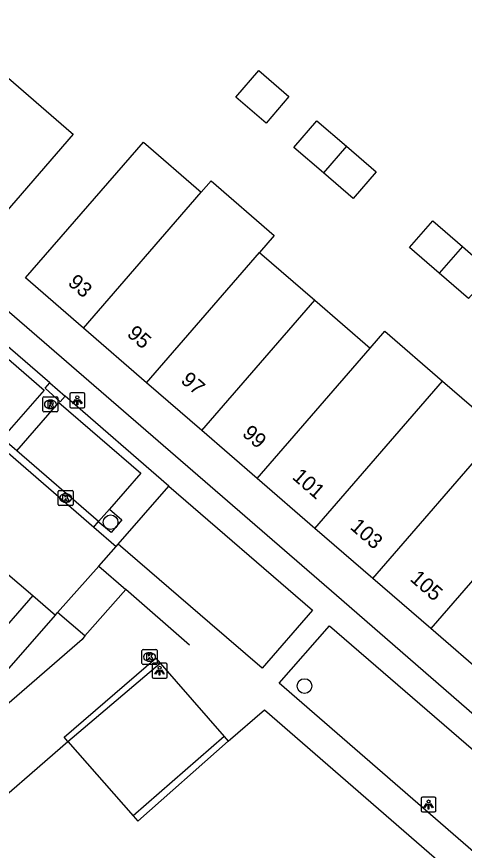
# Model space of a CAD drawing. Extents: x 161882 to 162509, y 381687 to 382379.
# Drawn here: x 162037.4 to 162067.2, y 382136.1 to 382191.7 of the extents above; entities that cross this region are included whole.
import ezdxf

# ---------------------------------------------------------------- set-up
doc = ezdxf.new("R2010")
doc.units = 0
for name, color, linetype in [('IMGEO_Boom', 7, 'Continuous'), ('IMGEO_Groenvoorziening', 7, 'Continuous'), ('IMGEO_Kolk', 7, 'Continuous'), ('IMGEO_Lichtpunt', 7, 'Continuous'), ('IMGEO_Muur', 7, 'Continuous'), ('IMGEO_Pand', 7, 'Continuous'), ('IMGEO_Pand_nummerreeks', 7, 'Continuous'), ('IMGEO_Parkeervlak_open', 7, 'Continuous'), ('IMGEO_Rijbaan_lokaal_open', 7, 'Continuous'), ('IMGEO_Rioolput', 7, 'Continuous'), ('IMGEO_Voetpad_op_trap', 7, 'Continuous'), ('IMGEO_Voetpad_open', 7, 'Continuous')]:
    doc.layers.add(name, color=color, linetype=linetype)

msp = doc.modelspace()

# ---------------------------------------------------------------- linework, layer by layer
at = {"layer": 'IMGEO_Boom'}
for centre in [(162043.641, 382158.015), (162056.555, 382147.095)]:
    msp.add_circle(centre, 0.489, dxfattribs=at)
at = {"layer": 'IMGEO_Groenvoorziening'}
msp.add_lwpolyline([(162040.79, 382143.399), (162045.133, 382138.43)], dxfattribs=at)
at = {"layer": 'IMGEO_Kolk'}
for p, q in [((162040.142, 382159.202), (162040.142, 382160.054)), ((162040.217, 382160.128), (162041.069, 382160.128)), ((162040.63, 382159.908), (162040.655, 382159.908)), ((162041.143, 382160.054), (162041.143, 382159.202)), ((162040.653, 382159.348), (162040.628, 382159.348)), ((162041.069, 382159.128), (162040.217, 382159.128)), ((162045.731, 382148.606), (162045.731, 382149.458)), ((162045.806, 382149.532), (162046.658, 382149.532)), ((162046.732, 382149.458), (162046.732, 382148.606)), ((162046.219, 382149.312), (162046.244, 382149.312)), ((162046.658, 382148.532), (162045.806, 382148.532)), ((162046.242, 382148.752), (162046.217, 382148.752))]:
    msp.add_line(p, q, dxfattribs=at)
for points in [[(162040.142, 382159.202), (162040.142, 382160.054)], [(162040.217, 382160.128), (162041.069, 382160.128)], [(162041.143, 382160.054), (162041.143, 382159.202)], [(162040.463, 382159.828), (162040.586, 382159.828), (162040.586, 382159.677), (162040.716, 382159.828), (162040.88, 382159.828), (162040.734, 382159.677), (162040.887, 382159.428), (162040.735, 382159.428), (162040.65, 382159.592), (162040.586, 382159.525), (162040.586, 382159.428), (162040.463, 382159.428), (162040.463, 382159.828)], [(162041.069, 382159.128), (162040.217, 382159.128)], [(162045.731, 382148.606), (162045.731, 382149.458)], [(162045.806, 382149.532), (162046.658, 382149.532)], [(162046.732, 382149.458), (162046.732, 382148.606)], [(162046.052, 382149.232), (162046.175, 382149.232), (162046.175, 382149.081), (162046.305, 382149.232), (162046.469, 382149.232), (162046.323, 382149.081), (162046.476, 382148.832), (162046.324, 382148.832), (162046.239, 382148.996), (162046.175, 382148.929), (162046.175, 382148.832), (162046.052, 382148.832), (162046.052, 382149.232)], [(162046.658, 382148.532), (162045.806, 382148.532)]]:
    msp.add_lwpolyline(points, dxfattribs=at)
for centre, start, end in [((162040.219, 382160.052), 91.552, 178.448), ((162040.219, 382160.052), 91.552, 178.448), ((162041.067, 382160.052), 1.552, 88.448), ((162041.067, 382160.052), 1.552, 88.448), ((162040.219, 382159.204), 181.552, 268.448), ((162040.219, 382159.204), 181.552, 268.448), ((162041.067, 382159.204), 271.552, 358.448), ((162041.067, 382159.204), 271.552, 358.448), ((162045.808, 382149.456), 91.552, 178.448), ((162045.808, 382149.456), 91.552, 178.448), ((162046.656, 382149.456), 1.552, 88.448), ((162046.656, 382149.456), 1.552, 88.448), ((162045.808, 382148.608), 181.552, 268.448), ((162045.808, 382148.608), 181.552, 268.448), ((162046.656, 382148.608), 271.552, 358.448), ((162046.656, 382148.608), 271.552, 358.448)]:
    msp.add_arc(centre, 0.0765, start, end, dxfattribs=at)
for centre, major_axis, ratio, start_param, end_param in [((162040.629, 382159.628), (-0.387, 0.002), 0.722429, 4.712389, 7.853982), ((162040.654, 382159.628), (-0.39, 0.002), 0.717154, 1.570796, 4.712389), ((162046.218, 382149.032), (-0.387, 0.002), 0.722429, 4.712389, 7.853982), ((162046.243, 382149.032), (-0.39, 0.002), 0.717154, 1.570796, 4.712389)]:
    msp.add_ellipse(centre, major_axis=major_axis, ratio=ratio, start_param=start_param, end_param=end_param, dxfattribs=at)
at = {"layer": 'IMGEO_Lichtpunt'}
for p, q in [((162041.826, 382166.639), (162041.018, 382166.639)), ((162041.826, 382166.639), (162041.018, 382166.639)), ((162040.924, 382166.544), (162040.924, 382165.737)), ((162040.924, 382166.544), (162040.924, 382165.737)), ((162041.92, 382165.737), (162041.92, 382166.544)), ((162041.92, 382165.737), (162041.92, 382166.544)), ((162041.018, 382165.643), (162041.826, 382165.643)), ((162041.018, 382165.643), (162041.826, 382165.643)), ((162046.406, 382148.514), (162046.406, 382147.707)), ((162046.406, 382148.514), (162046.406, 382147.707)), ((162047.308, 382148.609), (162046.5, 382148.609)), ((162047.308, 382148.609), (162046.5, 382148.609)), ((162047.402, 382147.707), (162047.402, 382148.514)), ((162047.402, 382147.707), (162047.402, 382148.514)), ((162046.5, 382147.613), (162047.308, 382147.613)), ((162046.5, 382147.613), (162047.308, 382147.613)), ((162064.316, 382139.6), (162064.316, 382138.793)), ((162064.316, 382139.6), (162064.316, 382138.793)), ((162065.218, 382139.695), (162064.41, 382139.695)), ((162065.218, 382139.695), (162064.41, 382139.695)), ((162065.312, 382138.793), (162065.312, 382139.6)), ((162065.312, 382138.793), (162065.312, 382139.6)), ((162064.41, 382138.699), (162065.218, 382138.699)), ((162064.41, 382138.699), (162065.218, 382138.699))]:
    msp.add_line(p, q, dxfattribs=at)
for points in [[(162041.298, 382166.208), (162041.337, 382166.18), (162041.149, 382165.918), (162041.111, 382165.945), (162041.298, 382166.208)], [(162041.4, 382166.16), (162041.447, 382166.16), (162041.447, 382165.838), (162041.4, 382165.838), (162041.4, 382166.16)], [(162041.51, 382166.18), (162041.548, 382166.207), (162041.735, 382165.945), (162041.696, 382165.917), (162041.51, 382166.18)], [(162046.78, 382148.178), (162046.819, 382148.15), (162046.631, 382147.888), (162046.593, 382147.915), (162046.78, 382148.178)], [(162046.882, 382148.13), (162046.929, 382148.13), (162046.929, 382147.808), (162046.882, 382147.808), (162046.882, 382148.13)], [(162046.992, 382148.15), (162047.03, 382148.177), (162047.217, 382147.915), (162047.178, 382147.887), (162046.992, 382148.15)], [(162064.69, 382139.264), (162064.729, 382139.236), (162064.541, 382138.974), (162064.503, 382139.001), (162064.69, 382139.264)], [(162064.792, 382139.216), (162064.839, 382139.216), (162064.839, 382138.894), (162064.792, 382138.894), (162064.792, 382139.216)], [(162064.902, 382139.236), (162064.94, 382139.263), (162065.127, 382139.001), (162065.088, 382138.973), (162064.902, 382139.236)]]:
    msp.add_lwpolyline(points, dxfattribs=at)
for centre in [(162041.423, 382166.342), (162046.905, 382148.312), (162064.815, 382139.398)]:
    msp.add_circle(centre, 0.0994, dxfattribs=at)
for centre, start, end in [((162041.018, 382166.544), 90, 180), ((162041.018, 382166.544), 90, 180), ((162041.826, 382166.544), 0, 90), ((162041.826, 382166.544), 0, 90), ((162041.018, 382165.737), 180, 270), ((162041.018, 382165.737), 180, 270), ((162041.826, 382165.737), 270, 0), ((162041.826, 382165.737), 270, 360), ((162046.5, 382148.514), 90, 180), ((162046.5, 382148.514), 90, 180), ((162047.308, 382148.514), 0, 90), ((162047.308, 382148.514), 0, 90), ((162046.5, 382147.707), 180, 270), ((162046.5, 382147.707), 180, 270), ((162047.308, 382147.707), 270, 0), ((162047.308, 382147.707), 270, 360), ((162064.41, 382139.6), 90, 180), ((162064.41, 382139.6), 90, 180), ((162065.218, 382139.6), 0, 90), ((162065.218, 382139.6), 0, 90), ((162064.41, 382138.793), 180, 270), ((162064.41, 382138.793), 180, 270), ((162065.218, 382138.793), 270, 0), ((162065.218, 382138.793), 270, 360)]:
    msp.add_arc(centre, 0.0946, start, end, dxfattribs=at)
at = {"layer": 'IMGEO_Muur'}
for points in [[(162048.896, 382149.822), (162044.647, 382153.525)], [(162040.79, 382143.399), (162040.548, 382143.677), (162046.652, 382148.942), (162046.944, 382148.616)], [(162040.79, 382143.399), (162046.944, 382148.616)], [(162051.211, 382143.73), (162045.133, 382138.43)], [(162045.133, 382138.43), (162045.443, 382138.075), (162051.478, 382143.425)], [(162051.211, 382143.73), (162051.478, 382143.425)]]:
    msp.add_lwpolyline(points, dxfattribs=at)
at = {"layer": 'IMGEO_Pand'}
for points in [[(162010.443, 382210.514), (162014.282, 382207.186), (162018.121, 382203.859), (162041.023, 382184.008), (162041.152, 382183.891), (162035.04, 382176.852), (162004.335, 382203.455)], [(162055.51, 382186.41), (162053.994, 382184.622), (162051.976, 382186.353), (162053.505, 382188.131), (162055.51, 382186.41)], [(162057.814, 382181.302), (162055.845, 382183.003), (162057.377, 382184.78), (162059.348, 382183.077)], [(162041.828, 382170.959), (162037.971, 382174.299), (162045.823, 382183.364), (162049.678, 382180.025)], [(162059.348, 382183.077), (162061.318, 382181.373), (162059.787, 382179.597), (162057.814, 382181.302)], [(162059.348, 382183.077), (162057.814, 382181.302)], [(162049.678, 382180.025), (162050.33, 382180.778), (162054.534, 382177.137), (162053.552, 382176.003)], [(162041.828, 382170.959), (162049.678, 382180.025)], [(162065.531, 382174.627), (162063.551, 382176.342), (162065.097, 382178.108), (162067.068, 382176.399)], [(162067.068, 382176.399), (162069.039, 382174.69), (162067.483, 382172.937), (162065.531, 382174.627)], [(162067.068, 382176.399), (162065.531, 382174.627)], [(162046.032, 382167.319), (162053.552, 382176.003)], [(162053.552, 382176.003), (162057.235, 382172.814)], [(162049.714, 382164.13), (162057.235, 382172.814)], [(162057.235, 382172.814), (162060.917, 382169.624)], [(162046.032, 382167.319), (162041.828, 382170.959)], [(162060.917, 382169.624), (162061.899, 382170.758), (162065.755, 382167.418)], [(162053.397, 382160.94), (162060.917, 382169.624)], [(162049.714, 382164.13), (162046.032, 382167.319)], [(162057.252, 382157.602), (162065.755, 382167.418)], [(162065.755, 382167.418), (162069.61, 382164.079)], [(162053.397, 382160.94), (162049.714, 382164.13)], [(162061.108, 382154.263), (162069.61, 382164.079)], [(162057.252, 382157.602), (162053.397, 382160.94)], [(162073.466, 382160.739), (162064.963, 382150.924)], [(162061.108, 382154.263), (162057.252, 382157.602)], [(162064.963, 382150.924), (162061.108, 382154.263)], [(162069.146, 382147.302), (162068.814, 382147.589), (162064.963, 382150.924)]]:
    msp.add_lwpolyline(points, dxfattribs=at)
at = {"layer": 'IMGEO_Parkeervlak_open'}
msp.add_lwpolyline([(162043.557, 382158.895), (162042.829, 382158.065)], dxfattribs=at)
at = {"layer": 'IMGEO_Rijbaan_lokaal_open'}
for points in [[(162004.578, 382191.195), (162004.274, 382190.846), (162005.488, 382189.784), (162024.055, 382173.714), (162042.512, 382157.689)], [(162037.387, 382162.778), (162036.426, 382163.61)], [(162042.829, 382158.065), (162037.387, 382162.778)], [(162042.512, 382157.689), (162042.811, 382158.044)], [(162042.512, 382157.689), (162044.005, 382156.393)], [(162042.811, 382158.044), (162042.829, 382158.065)], [(162042.849, 382155.091), (162044.005, 382156.393)], [(162040.113, 382151.987), (162042.849, 382155.091)], [(162036.646, 382154.691), (162038.456, 382153.122)], [(162038.456, 382153.122), (162039.963, 382151.816)], [(162039.963, 382151.816), (162040.113, 382151.987)]]:
    msp.add_lwpolyline(points, dxfattribs=at)
at = {"layer": 'IMGEO_Rioolput'}
for p, q in [((162039.129, 382165.448), (162039.129, 382166.3)), ((162039.204, 382166.374), (162040.056, 382166.374)), ((162039.617, 382166.154), (162039.642, 382166.154)), ((162040.13, 382166.3), (162040.13, 382165.448)), ((162039.64, 382165.594), (162039.615, 382165.594)), ((162040.056, 382165.374), (162039.204, 382165.374))]:
    msp.add_line(p, q, dxfattribs=at)
for points in [[(162039.129, 382165.448), (162039.129, 382166.3)], [(162039.204, 382166.374), (162040.056, 382166.374)], [(162039.718, 382166.072), (162039.466, 382166.074), (162039.466, 382165.674)], [(162040.13, 382166.3), (162040.13, 382165.448)], [(162039.466, 382165.674), (162039.59, 382165.674), (162039.59, 382165.836), (162039.601, 382165.836)], [(162039.644, 382165.993), (162039.59, 382165.993), (162039.59, 382165.912)], [(162039.59, 382165.912), (162039.642, 382165.912)], [(162039.648, 382165.807), (162039.719, 382165.674), (162039.859, 382165.674), (162039.794, 382165.8)], [(162040.056, 382165.374), (162039.204, 382165.374)]]:
    msp.add_lwpolyline(points, dxfattribs=at)
for centre, radius, start, end in [((162039.206, 382166.298), 0.0765, 91.552, 178.448), ((162039.206, 382166.298), 0.0765, 91.552, 178.448), ((162039.717, 382165.962), 0.109, 350.3612, 89.416), ((162040.054, 382166.298), 0.0765, 1.552, 88.448), ((162040.054, 382166.298), 0.0765, 1.552, 88.448), ((162039.206, 382165.45), 0.0765, 181.552, 268.448), ((162039.206, 382165.45), 0.0765, 181.552, 268.448), ((162039.6, 382165.783), 0.0533, 26.0293, 88.6989), ((162039.626, 382166.101), 0.19, 274.7715, 282.9687), ((162039.65, 382165.897), 0.0964, 77.0061, 93.1865), ((162039.664, 382165.954), 0.0378, 276.6634, 79.6772), ((162039.715, 382165.962), 0.112, 277.5842, 350.9817), ((162039.699, 382165.747), 0.108, 29.5134, 73.7905), ((162040.054, 382165.45), 0.0765, 271.552, 358.448), ((162040.054, 382165.45), 0.0765, 271.552, 358.448)]:
    msp.add_arc(centre, radius, start, end, dxfattribs=at)
for centre, major_axis, ratio, start_param, end_param in [((162039.616, 382165.874), (-0.387, 0.002), 0.722429, 4.712389, 7.853982), ((162039.641, 382165.874), (-0.39, 0.002), 0.717154, 1.570796, 4.712389)]:
    msp.add_ellipse(centre, major_axis=major_axis, ratio=ratio, start_param=start_param, end_param=end_param, dxfattribs=at)
at = {"layer": 'IMGEO_Voetpad_op_trap'}
msp.add_lwpolyline([(162041.933, 382150.436), (162040.113, 382151.987)], dxfattribs=at)
at = {"layer": 'IMGEO_Voetpad_open'}
for points in [[(162002.15, 382202.152), (162007.715, 382197.353), (162034.901, 382173.742), (162058.69, 382153.142), (162067.845, 382145.177), (162076.705, 382137.459), (162080.965, 382142.814), (162080.908, 382142.859)], [(162039.593, 382167.298), (162030.56, 382175.118), (162027.903, 382177.426)], [(162031.705, 382169.163), (162033.785, 382171.53), (162039.223, 382166.817), (162036.426, 382163.61)], [(162040.609, 382166.418), (162040.281, 382166.05), (162039.278, 382166.945), (162039.593, 382167.298)], [(162039.593, 382167.298), (162040.609, 382166.418)], [(162047.527, 382160.427), (162040.609, 382166.418)], [(162037.387, 382162.778), (162040.199, 382165.998), (162045.649, 382161.279), (162043.557, 382158.895)], [(162044.151, 382156.557), (162047.527, 382160.427)], [(162047.527, 382160.427), (162057.087, 382152.15), (162053.738, 382148.295), (162050.254, 382151.288), (162044.151, 382156.557)], [(162043.557, 382158.895), (162044.388, 382158.167), (162043.675, 382157.326), (162042.811, 382158.044)], [(162044.005, 382156.393), (162044.151, 382156.557)], [(162042.849, 382155.091), (162044.647, 382153.525), (162041.933, 382150.436)], [(162038.456, 382153.122), (162035.668, 382149.938)], [(162041.933, 382150.436), (162041.747, 382150.205), (162031.515, 382141.331), (162031.132, 382141.739), (162039.963, 382151.816)], [(162054.859, 382147.282), (162058.213, 382151.114), (162072.851, 382138.463), (162069.486, 382134.586), (162054.859, 382147.282)], [(162046.944, 382148.616), (162051.211, 382143.73)], [(162051.478, 382143.425), (162053.879, 382145.512), (162065.711, 382135.244), (162059.846, 382130.148), (162066.058, 382123)], [(162055.435, 382113.796), (162034.496, 382137.927), (162040.79, 382143.399)]]:
    msp.add_lwpolyline(points, dxfattribs=at)

# ---------------------------------------------------------------- texts
at = {"layer": 'IMGEO_Pand_nummerreeks'}
for s, p in [('93', (162040.735, 382173.893)), ('95', (162044.672, 382170.484)), ('97', (162048.253, 382167.383)), ('99', (162052.345, 382163.839)), ('101', (162055.68, 382160.954)), ('103', (162059.531, 382157.62)), ('105', (162063.524, 382154.162))]:
    msp.add_text(s, height=1, rotation=318.9075, dxfattribs=at).set_placement(p)

doc.saveas('drawing.dxf')
